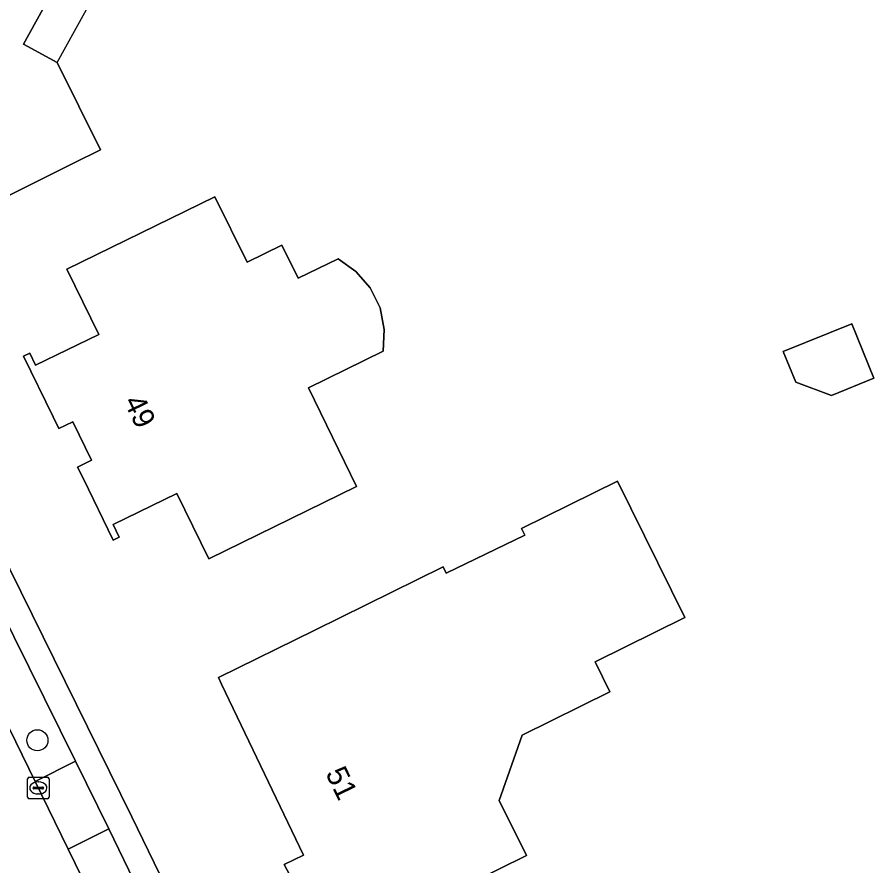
# Model space of a CAD drawing. Extents: x 160455 to 162082, y 388339 to 389736.
# Drawn here: x 160656.03 to 160695.86, y 389350.07 to 389389.53 of the extents above; entities that cross this region are included whole.
import ezdxf

# ---------------------------------------------------------------- set-up
doc = ezdxf.new("R2010")
doc.units = 0
for name, color, linetype in [('IMGEO_Boom', 7, 'Continuous'), ('IMGEO_Erf', 7, 'Continuous'), ('IMGEO_Kolk', 7, 'Continuous'), ('IMGEO_Pand', 7, 'Continuous'), ('IMGEO_Pand_nummerreeks', 7, 'Continuous'), ('IMGEO_Pand_overbouw', 7, 'Continuous'), ('IMGEO_Parkeervlak_open', 7, 'Continuous'), ('IMGEO_Rijbaan_lokaal_gesloten', 7, 'Continuous'), ('IMGEO_Voetpad_open', 7, 'Continuous')]:
    doc.layers.add(name, color=color, linetype=linetype)

msp = doc.modelspace()

# ---------------------------------------------------------------- linework, layer by layer
at = {"layer": 'IMGEO_Boom'}
msp.add_circle((160656.975, 389355.91), 0.489, dxfattribs=at)
at = {"layer": 'IMGEO_Erf'}
for points in [[(160656.336, 389388.275), (160657.895, 389387.415), (160659.905, 389383.366), (160658.653, 389382.74), (160654.181, 389380.503), (160650.673, 389387.57), (160652.117, 389390.185), (160648.523, 389392.17), (160650.637, 389396.022), (160652.6, 389399.596), (160654.712, 389403.444), (160658.297, 389401.466), (160659.757, 389404.113), (160667.604, 389404.763), (160668.022, 389399.781), (160668.136, 389398.415), (160663.761, 389398.053), (160662.202, 389398.913)], [(160671.814, 389367.702), (160664.939, 389364.346), (160663.453, 389367.39), (160660.495, 389365.935), (160660.78, 389365.353), (160660.505, 389365.219), (160659.112, 389368.06), (160658.842, 389368.61), (160659.495, 389368.925), (160658.628, 389370.718), (160657.97, 389370.406), (160657.702, 389370.949), (160656.326, 389373.771), (160656.618, 389373.914), (160656.894, 389373.347), (160659.83, 389374.779), (160658.348, 389377.805), (160665.228, 389381.175), (160666.72, 389378.131), (160668.337, 389378.923), (160669.09, 389377.388), (160670.95, 389378.299), (160671.778, 389377.701), (160672.446, 389376.947), (160672.902, 389376.013), (160673.09, 389375.014), (160673.054, 389373.994), (160669.573, 389372.295)], [(160695.86, 389372.74), (160693.889, 389371.943), (160692.227, 389372.552), (160691.647, 389373.986), (160694.835, 389375.275)], [(160683.592, 389358.167), (160679.505, 389356.145), (160678.443, 389353.112), (160679.706, 389350.557), (160675.879, 389348.664), (160671.397, 389346.447), (160670.951, 389347.348), (160670.05, 389346.902), (160668.69, 389349.663), (160668.454, 389350.142), (160669.351, 389350.572), (160665.541, 389358.512), (160665.391, 389358.825), (160669.877, 389361.035), (160675.835, 389363.969), (160675.98, 389363.673), (160679.628, 389365.452), (160679.483, 389365.748), (160683.944, 389367.955), (160687.078, 389361.619), (160682.906, 389359.555)]]:
    msp.add_lwpolyline(points, close=True, dxfattribs=at)
msp.add_lwpolyline([(160642.399, 389390.922), (160647.945, 389379.57), (160661.364, 389352.35), (160667.033, 389340.664), (160669.726, 389342.006), (160671.268, 389339.019), (160668.471, 389337.7), (160678.999, 389315.999)], dxfattribs=at)
at = {"layer": 'IMGEO_Kolk'}
for p, q in [((160656.517, 389353.267), (160656.517, 389354.119)), ((160656.592, 389354.193), (160657.444, 389354.193)), ((160657.005, 389353.973), (160657.03, 389353.973)), ((160657.518, 389354.119), (160657.518, 389353.267)), ((160656.776, 389353.687), (160656.776, 389353.699)), ((160657.214, 389353.65), (160656.816, 389353.65)), ((160656.819, 389353.736), (160657.217, 389353.736)), ((160657.26, 389353.699), (160657.26, 389353.687)), ((160657.444, 389353.193), (160656.592, 389353.193)), ((160657.028, 389353.413), (160657.003, 389353.413))]:
    msp.add_line(p, q, dxfattribs=at)
for points in [[(160656.517, 389353.267), (160656.517, 389354.119)], [(160656.592, 389354.193), (160657.444, 389354.193)], [(160657.518, 389354.119), (160657.518, 389353.267)], [(160657.444, 389353.193), (160656.592, 389353.193)]]:
    msp.add_lwpolyline(points, dxfattribs=at)
for centre, radius, start, end in [((160656.594, 389354.117), 0.0765, 91.552, 178.448), ((160656.594, 389354.117), 0.0765, 91.552, 178.448), ((160657.442, 389354.117), 0.0765, 1.552, 88.448), ((160657.442, 389354.117), 0.0765, 1.552, 88.448), ((160656.816, 389353.696), 0.0403, 85.8775, 175.7526), ((160656.813, 389353.686), 0.0366, 178.938, 274.7102), ((160657.217, 389353.693), 0.043, 264.8664, 352.4533), ((160657.221, 389353.698), 0.0386, 1.7309, 96.639), ((160656.594, 389353.269), 0.0765, 181.552, 268.448), ((160656.594, 389353.269), 0.0765, 181.552, 268.448), ((160657.442, 389353.269), 0.0765, 271.552, 358.448), ((160657.442, 389353.269), 0.0765, 271.552, 358.448)]:
    msp.add_arc(centre, radius, start, end, dxfattribs=at)
for centre, major_axis, ratio, start_param, end_param in [((160657.004, 389353.693), (-0.387, 0.002), 0.722429, 4.712389, 7.853982), ((160657.029, 389353.693), (-0.39, 0.002), 0.717154, 1.570796, 4.712389)]:
    msp.add_ellipse(centre, major_axis=major_axis, ratio=ratio, start_param=start_param, end_param=end_param, dxfattribs=at)
at = {"layer": 'IMGEO_Pand'}
for points in [[(160652.6, 389399.596), (160650.637, 389396.022), (160648.523, 389392.17), (160652.117, 389390.185), (160650.673, 389387.57), (160654.181, 389380.503), (160658.653, 389382.74), (160659.905, 389383.366), (160657.895, 389387.415), (160656.336, 389388.275), (160662.202, 389398.913), (160663.761, 389398.053), (160668.136, 389398.415), (160668.022, 389399.781), (160667.604, 389404.763), (160659.757, 389404.113), (160658.297, 389401.466), (160654.712, 389403.444)], [(160659.112, 389368.06), (160660.505, 389365.219), (160660.78, 389365.353), (160660.495, 389365.935), (160663.453, 389367.39), (160664.939, 389364.346), (160671.814, 389367.702), (160669.573, 389372.295), (160673.054, 389373.994), (160673.09, 389375.014), (160672.902, 389376.013), (160672.446, 389376.947), (160671.778, 389377.701), (160670.95, 389378.299), (160669.09, 389377.388), (160668.337, 389378.923), (160666.72, 389378.131), (160665.228, 389381.175), (160658.348, 389377.805), (160659.83, 389374.779), (160656.894, 389373.347), (160656.618, 389373.914), (160656.326, 389373.771), (160657.702, 389370.949), (160657.97, 389370.406), (160658.628, 389370.718), (160659.495, 389368.925), (160658.842, 389368.61)], [(160691.647, 389373.986), (160692.227, 389372.552), (160693.889, 389371.943), (160695.86, 389372.74), (160694.835, 389375.275)], [(160665.541, 389358.512), (160669.351, 389350.572), (160668.454, 389350.142), (160668.69, 389349.663), (160670.05, 389346.902), (160670.951, 389347.348), (160671.397, 389346.447), (160675.879, 389348.664), (160679.706, 389350.557), (160678.443, 389353.112), (160679.505, 389356.145), (160683.592, 389358.167), (160682.906, 389359.555), (160687.078, 389361.619), (160683.944, 389367.955), (160679.483, 389365.748), (160679.628, 389365.452), (160675.98, 389363.673), (160675.835, 389363.969), (160669.877, 389361.035), (160665.391, 389358.825)]]:
    msp.add_lwpolyline(points, close=True, dxfattribs=at)
at = {"layer": 'IMGEO_Pand_overbouw'}
msp.add_lwpolyline([(160657.895, 389387.415), (160663.761, 389398.053), (160662.202, 389398.913), (160656.336, 389388.275)], close=True, dxfattribs=at)
at = {"layer": 'IMGEO_Parkeervlak_open'}
for points in [[(160656.872, 389353.998), (160658.744, 389354.945), (160650.833, 389370.92), (160649.024, 389370.051)], [(160658.413, 389350.846), (160674.735, 389317.405), (160674.882, 389317.14), (160676.642, 389318.017), (160660.302, 389351.798)]]:
    msp.add_lwpolyline(points, close=True, dxfattribs=at)
at = {"layer": 'IMGEO_Rijbaan_lokaal_gesloten'}
for points in [[(160632.811, 389389.266), (160633.225, 389388.183), (160634.247, 389386.086), (160635.307, 389383.958), (160636.546, 389381.471), (160636.853, 389380.803), (160642.628, 389368.942), (160643.584, 389367.029), (160644.159, 389365.813), (160649.173, 389355.588), (160650.689, 389352.477), (160651.464, 389350.869), (160656.704, 389340.132), (160658.225, 389337.004), (160662.314, 389328.628), (160663.198, 389326.786), (160664.737, 389323.652), (160669.123, 389314.72), (160669.246, 389314.43), (160674.882, 389317.14), (160674.735, 389317.405), (160658.413, 389350.846)], [(160658.413, 389350.846), (160656.872, 389353.998), (160649.024, 389370.051), (160648.835, 389370.418), (160647.496, 389373.176), (160645.387, 389377.458), (160643.852, 389380.604), (160639.709, 389389.183)]]:
    msp.add_lwpolyline(points, dxfattribs=at)
at = {"layer": 'IMGEO_Voetpad_open'}
for points in [[(160652.549, 389409.412), (160650.329, 389409.751), (160646.001, 389401.813), (160644.245, 389402.784), (160643.67, 389401.716), (160645.418, 389400.751), (160640.891, 389392.439), (160639.069, 389392.434), (160639.039, 389391.215), (160640.909, 389391.227), (160645.631, 389381.487), (160647.186, 389378.363), (160649.314, 389374.057), (160650.833, 389370.92), (160658.744, 389354.945), (160660.302, 389351.798), (160676.642, 389318.017), (160678.774, 389313.692), (160681.711, 389315.141)], [(160668.471, 389337.7), (160667.033, 389340.664), (160661.364, 389352.35), (160647.945, 389379.57), (160642.399, 389390.922)]]:
    msp.add_lwpolyline(points, dxfattribs=at)
msp.add_lwpolyline([(160656.872, 389353.998), (160658.413, 389350.846), (160660.302, 389351.798), (160658.744, 389354.945)], close=True, dxfattribs=at)

# ---------------------------------------------------------------- texts
at = {"layer": 'IMGEO_Pand_nummerreeks'}
for s, rotation, p in [('49', 295.806, (160660.971, 389371.663)), ('51', 295.8834, (160670.35, 389354.378))]:
    msp.add_text(s, height=1, rotation=rotation, dxfattribs=at).set_placement(p)

doc.saveas('drawing.dxf')
